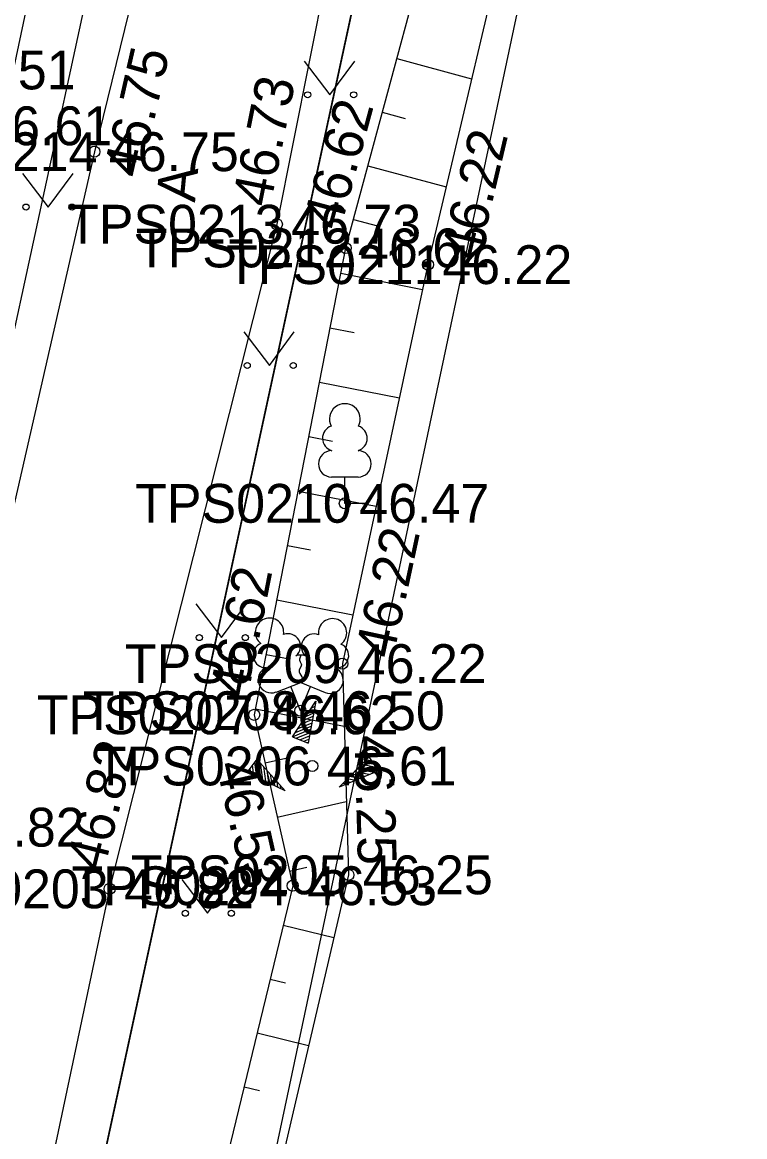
# Model space of a CAD drawing. Extents: x 551623 to 559850, y 6561220 to 6567135.
# Drawn here: x 557159.82 to 557172.85, y 6565281.78 to 6565301.87 of the extents above; entities that cross this region are included whole.
import ezdxf

# ---------------------------------------------------------------- set-up
doc = ezdxf.new("R2010")
doc.units = 0
for name, color, linetype in [('HALJASTUS', 7, 'Continuous'), ('KORGUS-EH2000', 7, 'Continuous'), ('MOOTKORG-EH2000', 7, 'Continuous'), ('MOOTMPUNKT', 7, 'Continuous'), ('MOOTNR', 7, 'Continuous'), ('MOOTPIIR', 7, 'Continuous'), ('MPKAABEL', 7, 'Continuous'), ('PIIR', 7, 'Continuous'), ('PUU', 7, 'Continuous'), ('RELJEEF', 7, 'Continuous'), ('TEE', 7, 'Continuous'), ('VTRASS', 7, 'Continuous')]:
    doc.layers.add(name, color=color, linetype=linetype)

msp = doc.modelspace()

# ---------------------------------------------------------------- linework, layer by layer
at = {"layer": 'HALJASTUS'}
for p, q in [((557164.907, 6565301.165), (557165.37, 6565300.559)), ((557165.37, 6565300.559), (557165.816, 6565301.165)), ((557159.83, 6565299.141), (557160.293, 6565298.535)), ((557160.293, 6565298.535), (557160.739, 6565299.141)), ((557163.818, 6565296.285), (557164.281, 6565295.679)), ((557164.281, 6565295.679), (557164.727, 6565296.285)), ((557162.954, 6565291.381), (557163.417, 6565290.774)), ((557163.417, 6565290.774), (557163.863, 6565291.381)), ((557162.702, 6565286.412), (557163.165, 6565285.805)), ((557163.165, 6565285.805), (557163.611, 6565286.412))]:
    msp.add_line(p, q, dxfattribs=at)
for centre in [(557164.969, 6565300.559), (557165.798, 6565300.559), (557159.892, 6565298.535), (557160.721, 6565298.535), (557163.88, 6565295.679), (557164.709, 6565295.679), (557163.016, 6565290.774), (557163.845, 6565290.774), (557162.764, 6565285.805), (557163.593, 6565285.805)]:
    msp.add_circle(centre, 0.055, dxfattribs=at)
at = {"layer": 'KORGUS-EH2000'}
for centre in [(557161.125, 6565299.533), (557164.412, 6565298.226), (557165.653, 6565297.798), (557167.136, 6565297.497), (557165.594, 6565290.304), (557164.005, 6565289.382), (557165.703, 6565286.496), (557161.398, 6565286.244), (557164.699, 6565286.3)]:
    msp.add_circle(centre, 0.1, dxfattribs=at)
at = {"layer": 'MOOTMPUNKT'}
for centre in [(557161.125, 6565299.533), (557164.412, 6565298.226), (557165.653, 6565297.798), (557167.136, 6565297.497), (557165.639, 6565293.194), (557165.594, 6565290.304), (557164.838, 6565289.455), (557164.005, 6565289.382), (557165.052, 6565288.459), (557165.703, 6565286.496), (557161.398, 6565286.244), (557164.699, 6565286.3)]:
    msp.add_circle(centre, 0.1, dxfattribs=at)
at = {"layer": 'MOOTPIIR'}
msp.add_lwpolyline([(557125.586, 6565124.718), (557129.321, 6565141.63), (557134.857, 6565166.343), (557137.424, 6565178.794), (557142.637, 6565203.979), (557146.779, 6565223.847), (557149.968, 6565239.204), (557152.94, 6565245.148), (557154.696, 6565251.141), (557160.696, 6565262.531), (557162.911, 6565274.526), (557177.821, 6565344.825), (557178.178, 6565346.672), (557182.564, 6565371.994), (557182.939, 6565377.409), (557185.371, 6565384.3)], dxfattribs=at)
at = {"layer": 'MPKAABEL'}
msp.add_lwpolyline([(557149.438, 6565271.437), (557149.623, 6565271.124), (557152.126, 6565270.16), (557152.958, 6565270.279), (557153.322, 6565270.931), (557154.173, 6565276.296), (557155.659, 6565282.151), (557161.107, 6565307.801), (557162.985, 6565315.724), (557164.278, 6565321.558), (557167.916, 6565336.385), (557170.245, 6565351.252), (557171.041, 6565354.244), (557171.847, 6565358.232), (557173.027, 6565364.102), (557174.728, 6565372.78), (557175.522, 6565373.851), (557181.919, 6565378.387), (557182.806, 6565379.998), (557183.139, 6565382.106)], dxfattribs=at)
at = {"layer": 'PIIR'}
for points in [[(557185.44, 6565385.02), (557181.84, 6565376.33), (557156.06, 6565257.24), (557142.45, 6565253.92), (557145.95, 6565270.23), (557148.7, 6565271.45), (557155.36, 6565302.23), (557166.6, 6565354.15), (557169.97, 6565369.7), (557178.6, 6565401.44)], [(557946.3, 6565071.8), (557149.85, 6565228.01), (557142.45, 6565253.92), (557156.06, 6565257.24), (557180.33, 6565369.34), (557588.3, 6565279.69)]]:
    msp.add_lwpolyline(points, dxfattribs=at)
at = {"layer": 'PUU'}
for p, q in [((557165.879, 6565293.669), (557165.399, 6565293.669)), ((557165.639, 6565293.194), (557165.639, 6565293.669)), ((557166.019, 6565293.194), (557165.639, 6565293.194)), ((557164.398, 6565289.79), (557164.843, 6565289.965)), ((557164.843, 6565289.965), (557165.283, 6565289.785)), ((557164.838, 6565289.455), (557164.663, 6565289.895)), ((557164.838, 6565289.455), (557165.018, 6565289.895)), ((557165.218, 6565289.455), (557164.838, 6565289.455))]:
    msp.add_line(p, q, dxfattribs=at)
msp.add_lwpolyline([(557164.843, 6565290.46), (557164.823, 6565290.385), (557164.823, 6565290.365), (557164.833, 6565290.335), (557164.853, 6565290.3), (557164.858, 6565290.28), (557164.843, 6565290.245), (557164.818, 6565290.195), (557164.813, 6565290.17), (557164.818, 6565290.155), (557164.828, 6565290.125), (557164.863, 6565290.065), (557164.868, 6565290.045), (557164.863, 6565290.025), (557164.848, 6565289.99), (557164.843, 6565289.965)], dxfattribs=at)
for centre, radius, start, end in [((557165.639, 6565294.714), 0.277, 332.5799, 207.4201), ((557165.469, 6565294.366), 0.233, 109.0217, 253.1415), ((557165.809, 6565294.366), 0.233, 286.8508, 70.9859), ((557165.401, 6565293.906), 0.238, 90.0016, 269.3953), ((557165.876, 6565293.906), 0.238, 270.6047, 89.9984), ((557164.281, 6565290.869), 0.256, 111.5027, 232.5173), ((557164.281, 6565290.869), 0.256, 350.4856, 111.5002), ((557165.417, 6565290.861), 0.256, 67.6168, 188.6314), ((557165.417, 6565290.861), 0.256, 306.5997, 67.6143), ((557164.616, 6565290.619), 0.224, 308.5041, 111.5725), ((557165.079, 6565290.614), 0.225, 67.7016, 230.5126), ((557164.207, 6565290.458), 0.224, 111.4304, 274.4987), ((557165.484, 6565290.448), 0.224, 264.6183, 67.6866), ((557164.842, 6565290.223), 0.237, 66.7655, 111.5015), ((557164.312, 6565290.014), 0.237, 111.5014, 291.5004), ((557165.373, 6565290.005), 0.237, 247.6166, 67.6155)]:
    msp.add_arc(centre, radius, start, end, dxfattribs=at)
at = {"layer": 'RELJEEF'}
for p, q in [((557166.574, 6565301.211), (557167.923, 6565300.847)), ((557166.313, 6565300.245), (557166.728, 6565300.133)), ((557166.053, 6565299.28), (557167.465, 6565298.899)), ((557165.792, 6565298.314), (557166.226, 6565298.197)), ((557165.564, 6565297.342), (557167.041, 6565297.052)), ((557165.371, 6565296.36), (557165.809, 6565296.274)), ((557165.179, 6565295.379), (557166.622, 6565295.096)), ((557164.987, 6565294.397), (557165.415, 6565294.314)), ((557164.795, 6565293.416), (557166.202, 6565293.141)), ((557164.603, 6565292.435), (557165.02, 6565292.353)), ((557164.411, 6565291.453), (557165.783, 6565291.185)), ((557164.219, 6565290.472), (557164.632, 6565290.391)), ((557164.697, 6565288.985), (557165.117, 6565289.625)), ((557165.117, 6565289.625), (557164.977, 6565288.87)), ((557165.042, 6565289.51), (557165.102, 6565289.535)), ((557165.092, 6565289.585), (557165.112, 6565289.595)), ((557164.027, 6565289.491), (557165.627, 6565289.177)), ((557164.897, 6565289.285), (557165.067, 6565289.36)), ((557164.947, 6565289.36), (557165.077, 6565289.42)), ((557164.972, 6565289.265), (557165.057, 6565289.3)), ((557164.992, 6565289.435), (557165.092, 6565289.475)), ((557164.697, 6565288.985), (557165.022, 6565289.125)), ((557164.747, 6565289.06), (557165.032, 6565289.18)), ((557164.797, 6565289.135), (557165.047, 6565289.24)), ((557164.847, 6565289.21), (557164.972, 6565289.265)), ((557164.697, 6565288.985), (557164.977, 6565288.87)), ((557164.697, 6565288.985), (557164.697, 6565288.985)), ((557164.762, 6565288.96), (557165.012, 6565289.065)), ((557164.827, 6565288.93), (557165.002, 6565289.005)), ((557164.897, 6565288.905), (557164.992, 6565288.945)), ((557164.962, 6565288.88), (557164.977, 6565288.885)), ((557164.055, 6565288.584), (557163.87, 6565288.344)), ((557164.01, 6565288.529), (557164.045, 6565288.259)), ((557164.055, 6565288.584), (557164.56, 6565288.014)), ((557164.055, 6565288.584), (557164.1, 6565288.234)), ((557164.055, 6565288.584), (557164.055, 6565288.584)), ((557164.115, 6565288.519), (557164.155, 6565288.209)), ((557164.201, 6565288.514), (557164.631, 6565288.611)), ((557165.535, 6565288.079), (557166.075, 6565288.624)), ((557166.165, 6565288.489), (557165.98, 6565288.524)), ((557166.125, 6565288.549), (557166.025, 6565288.569)), ((557166.085, 6565288.609), (557166.065, 6565288.609)), ((557166.245, 6565288.374), (557166.075, 6565288.624)), ((557164.56, 6565288.014), (557163.87, 6565288.344)), ((557163.88, 6565288.359), (557163.885, 6565288.339)), ((557163.925, 6565288.414), (557163.94, 6565288.314)), ((557163.97, 6565288.474), (557163.995, 6565288.289)), ((557164.175, 6565288.449), (557164.21, 6565288.184)), ((557164.235, 6565288.384), (557164.25, 6565288.244)), ((557164.29, 6565288.314), (557164.32, 6565288.129)), ((557166.245, 6565288.374), (557165.535, 6565288.079)), ((557165.86, 6565288.294), (557165.77, 6565288.314)), ((557166.075, 6565288.304), (557165.81, 6565288.354)), ((557166.16, 6565288.339), (557165.855, 6565288.399)), ((557165.995, 6565288.269), (557165.86, 6565288.294)), ((557166.245, 6565288.374), (557165.895, 6565288.439)), ((557166.205, 6565288.429), (557165.94, 6565288.484)), ((557166.245, 6565288.374), (557166.245, 6565288.374)), ((557164.25, 6565288.244), (557164.265, 6565288.154)), ((557164.35, 6565288.249), (557164.37, 6565288.104)), ((557164.41, 6565288.179), (557164.425, 6565288.079)), ((557164.47, 6565288.114), (557164.48, 6565288.049)), ((557165.575, 6565288.094), (557165.56, 6565288.099)), ((557165.66, 6565288.129), (557165.6, 6565288.144)), ((557165.745, 6565288.164), (557165.64, 6565288.184)), ((557165.825, 6565288.199), (557165.685, 6565288.229)), ((557165.91, 6565288.234), (557165.725, 6565288.269)), ((557164.53, 6565288.044), (557164.535, 6565288.024)), ((557164.42, 6565287.539), (557165.665, 6565287.819)), ((557164.64, 6565286.563), (557164.956, 6565286.634)), ((557164.527, 6565285.59), (557165.44, 6565285.369)), ((557164.291, 6565284.618), (557164.568, 6565284.551)), ((557164.056, 6565283.646), (557164.986, 6565283.421)), ((557163.821, 6565282.674), (557164.102, 6565282.606))]:
    msp.add_line(p, q, dxfattribs=at)
for points in [[(557178.911, 6565355.821), (557176.54, 6565345.033), (557171.305, 6565323.549), (557167.725, 6565305.476), (557165.653, 6565297.798), (557164.005, 6565289.382), (557164.699, 6565286.3), (557161.915, 6565274.805), (557158.571, 6565262.386), (557156.478, 6565258.433)], [(557178.911, 6565355.821), (557177.821, 6565344.825), (557173.165, 6565323.158), (557168.832, 6565304.716), (557167.136, 6565297.497), (557165.594, 6565290.304), (557165.703, 6565286.496), (557162.911, 6565274.526), (557159.878, 6565262.22), (557156.478, 6565258.433)]]:
    msp.add_lwpolyline(points, dxfattribs=at)
at = {"layer": 'TEE'}
for points in [[(557183.232, 6565387.747), (557180.476, 6565375.389), (557176.433, 6565355.878), (557173.633, 6565342.83), (557169.356, 6565323.163), (557165.886, 6565305.625), (557164.412, 6565298.226), (557161.398, 6565286.244), (557159.166, 6565275.735), (557155.612, 6565261.442), (557154.287, 6565255.68), (557153.253, 6565254.112)], [(557166.544, 6565323.76), (557162.831, 6565306.498), (557161.125, 6565299.533), (557158.346, 6565287.356), (557155.878, 6565276.734), (557154.358, 6565273.233), (557152.664, 6565270.833), (557150.951, 6565269.861), (557148.006, 6565270.795), (557146.699, 6565268.321), (557148.632, 6565266.384), (557148.953, 6565264.866), (557147.773, 6565261.049), (557147.574, 6565256.736), (557148.875, 6565255.877), (557151.599, 6565254.043), (557153.253, 6565254.112)]]:
    msp.add_lwpolyline(points, dxfattribs=at)
at = {"layer": 'VTRASS'}
msp.add_lwpolyline([(557074.832, 6565487.185), (557086.837, 6565478.124), (557098.322, 6565467.615), (557113.182, 6565455.735), (557132.832, 6565440.255), (557143.572, 6565430.685), (557150.882, 6565422.295), (557154.292, 6565417.165), (557161.032, 6565403.465), (557169.662, 6565382.045), (557172.292, 6565370.285), (557172.182, 6565358.175), (557171.032, 6565351.615), (557169.532, 6565344.075), (557162.002, 6565307.055), (557155.322, 6565276.245), (557152.172, 6565261.595), (557151.382, 6565257.755)], dxfattribs=at)

# ---------------------------------------------------------------- texts
at = {"layer": 'KORGUS-EH2000'}
for s, rotation, p in [(' 46.75', 77.1448, (557161.904, 6565298.782)), (' 46.73', 78.7295, (557164.24, 6565298.26)), (' 46.62', 74.8966, (557165.484, 6565297.844)), (' 46.22', 76.7796, (557167.988, 6565297.297)), (' 46.22', 77.9019, (557166.45, 6565290.121)), (' 46.62', 78.9249, (557163.834, 6565289.415)), (' 46.82', 75.8794, (557161.228, 6565286.287)), (' 46.25', 271.6338, (557165.802, 6565289.269)), (' 46.53', 282.6807, (557163.258, 6565288.738))]:
    msp.add_text(s, height=0.7, rotation=rotation, dxfattribs=at).set_placement(p)
at = {"layer": 'MOOTKORG-EH2000'}
for s, p in [(' 46.51', (557158.183, 6565300.657)), (' 46.61', (557158.844, 6565299.65)), (' 46.75', (557161.125, 6565299.183)), (' 46.73', (557164.412, 6565297.876)), (' 46.62', (557165.653, 6565297.448)), (' 46.22', (557167.136, 6565297.147)), (' 46.47', (557165.639, 6565292.844)), (' 46.22', (557165.594, 6565289.954)), (' 46.62', (557164.005, 6565289.031)), (' 46.50', (557164.838, 6565289.105)), (' 46.61', (557165.052, 6565288.109)), (' 46.82', (557158.346, 6565287.006)), (' 46.25', (557165.703, 6565286.146)), (' 46.82', (557161.398, 6565285.894)), (' 46.53', (557164.699, 6565285.95))]:
    msp.add_text(s, height=0.7, dxfattribs=at).set_placement(p)
at = {"layer": 'MOOTNR'}
for s, p in [('TPS0214 ', (557157.275, 6565299.183)), ('TPS0213 ', (557160.632, 6565297.876)), ('TPS0212 ', (557161.873, 6565297.448)), ('TPS0211 ', (557163.497, 6565297.147)), ('TPS0210 ', (557161.859, 6565292.844)), ('TPS0209 ', (557161.675, 6565289.954)), ('TPS0207 ', (557160.086, 6565289.031)), ('TPS0208 ', (557160.918, 6565289.105)), ('TPS0206 ', (557161.132, 6565288.109)), ('TPS0205 ', (557161.783, 6565286.146)), ('TPS0203 ', (557157.478, 6565285.894)), ('TPS0204 ', (557160.709, 6565285.95))]:
    msp.add_text(s, height=0.7, dxfattribs=at).set_placement(p)
at = {"layer": 'TEE'}
msp.add_text('A', height=0.7, rotation=84.5174, dxfattribs=at).set_placement((557162.937, 6565298.609))

doc.saveas('drawing.dxf')
